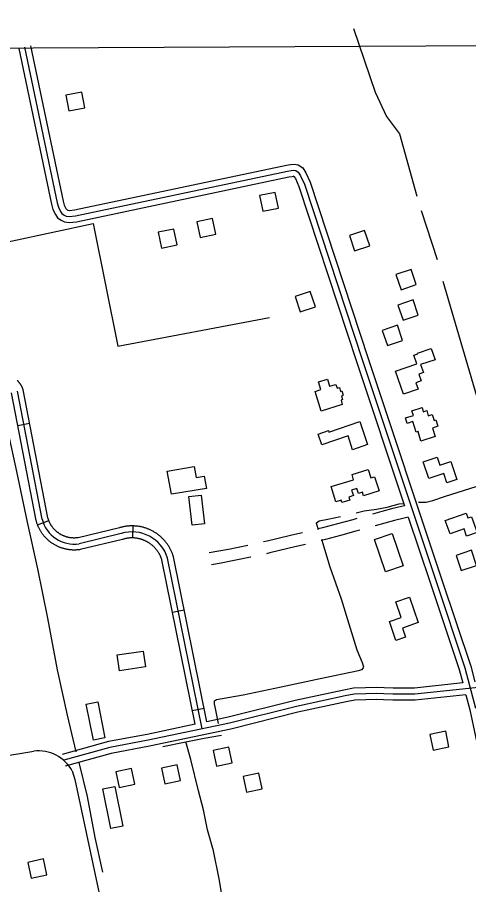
# Model space of a CAD drawing. Extents: x 3445503 to 3483459, y 540493 to 566012.
# Drawn here: x 3466160 to 3467285, y 562067 to 564229 of the extents above; entities that cross this region are included whole.
import ezdxf

# ---------------------------------------------------------------- set-up
doc = ezdxf.new("R2010")
doc.units = 0
for name, color, linetype in [('V-BLDG-OTLN', 7, 'Continuous'), ('V-GRID-FRAM', 7, 'Continuous'), ('V-ROAD-CNTR', 7, 'Continuous'), ('V-TOPO-SHOR', 7, 'Continuous')]:
    doc.layers.add(name, color=color, linetype=linetype)

msp = doc.modelspace()

# ---------------------------------------------------------------- linework, layer by layer
at = {"layer": 'V-BLDG-OTLN'}
for points in [[(3466280.6, 564035.5), (3466288.1, 563996.2), (3466327.4, 564003.7), (3466319.9, 564043)], [(3466802.5, 563792.9), (3466763.3, 563784.9), (3466771.3, 563745.7), (3466810.5, 563753.7)], [(3466646.2, 563727.8), (3466607, 563719.7), (3466615, 563680.5), (3466654.2, 563688.6)], [(3466549.7, 563701.3), (3466510.5, 563693.3), (3466518.5, 563654.1), (3466557.7, 563662.1)], [(3466987.3, 563685), (3467000.1, 563647.1), (3467038, 563659.9), (3467025.2, 563697.8)], [(3467103.4, 563588.2), (3467116.2, 563550.3), (3467154.1, 563563.1), (3467141.3, 563601)], [(3466902.6, 563507.9), (3466889.8, 563545.8), (3466851.9, 563533.1), (3466864.7, 563495.2)], [(3467108.4, 563511.8), (3467121.2, 563473.9), (3467159.1, 563486.7), (3467146.3, 563524.6)], [(3467069.3, 563448.8), (3467082.1, 563410.9), (3467120, 563423.7), (3467107.2, 563461.6)], [(3467121.9, 563289.5), (3467102.1, 563346.9), (3467155.6, 563365.4), (3467148.2, 563386.8), (3467157.8, 563390), (3467157, 563392.3), (3467191, 563404), (3467200.7, 563375.8), (3467164.9, 563363.5), (3467171.7, 563343.7), (3467160.6, 563339.9), (3467166.5, 563322.7), (3467153.2, 563318.1), (3467158.5, 563302.6)], [(3466969.6, 563263.9), (3466916.8, 563247.6), (3466901.7, 563296.6), (3466916.3, 563301.1), (3466910.3, 563320.7), (3466932.5, 563327.5), (3466938, 563309.5), (3466953.6, 563314.3), (3466956.6, 563304.5), (3466962.2, 563306.2), (3466965.1, 563296.7), (3466968.3, 563297.7), (3466971.6, 563286.9), (3466967.6, 563285.7), (3466970.5, 563276.2), (3466966.5, 563274.9)], [(3467194.5, 563205.2), (3467201.1, 563183.9), (3467165.7, 563173), (3467158.4, 563196.7), (3467153.5, 563195.2), (3467145.4, 563221.4), (3467131.2, 563217), (3467127, 563230.7), (3467146.7, 563236.8), (3467143.1, 563248.5), (3467168.3, 563256.3), (3467171.4, 563246), (3467180, 563248.7), (3467183.9, 563235.9), (3467193.9, 563239), (3467198.4, 563224.3), (3467202.6, 563225.6), (3467207.5, 563209.8)], [(3466936.3, 563195.4), (3467013.1, 563221.5), (3467032.6, 563164.1), (3466995.4, 563151.4), (3466983.9, 563185.5), (3466918.2, 563163.2), (3466909.1, 563190), (3466935, 563198.8)], [(3467240.4, 563121.6), (3467255.1, 563077), (3467229.9, 563068.6), (3467222.3, 563091.7), (3467185.1, 563079.4), (3467171.3, 563121.3), (3467206.1, 563132.8), (3467212.8, 563112.5)], [(3466533.2, 563097.9), (3466600.4, 563109.1), (3466604.9, 563082.2), (3466625.6, 563085.6), (3466630.8, 563054.8), (3466543.6, 563040.3)], [(3466994.3, 563089.1), (3467034, 563102.3), (3467041, 563081.2), (3467049.6, 563084.1), (3467061.2, 563049), (3467022.8, 563036.3), (3467019.8, 563045.1), (3467010, 563041.8), (3467005.7, 563054.7), (3466992.9, 563050.4), (3466997.3, 563037), (3466986, 563033.3), (3466988.4, 563025.5), (3466968.4, 563019.3), (3466966.5, 563025.6), (3466953.4, 563021.7), (3466942, 563059.7), (3466997.9, 563076.4)], [(3466595.6, 562963), (3466586.7, 563034.5), (3466617.4, 563038.3), (3466626.3, 562966.8)], [(3467225.9, 562975.1), (3467278.4, 562993.3), (3467282.7, 562981.1), (3467291.7, 562984.2), (3467305.5, 562944.7), (3467279.5, 562935.7), (3467273.1, 562954), (3467238.2, 562941.8)], [(3467094, 562942.2), (3467121.1, 562861.9), (3467077, 562847), (3467049.8, 562927.7)], [(3467253.5, 562887.8), (3467266.3, 562849.9), (3467304.2, 562862.8), (3467291.4, 562900.6)], [(3467136.9, 562783.6), (3467158.7, 562720.2), (3467119.3, 562706.6), (3467127.1, 562684.1), (3467103.3, 562675.9), (3467087.2, 562722.8), (3467116.7, 562733), (3467103.1, 562772.4)], [(3466408.5, 562639.7), (3466473, 562649.3), (3466478.9, 562609.8), (3466414.3, 562600.2)], [(3466360.3, 562522.9), (3466377.7, 562432.9), (3466349, 562427.3), (3466331.5, 562517.3)], [(3467235.5, 562410.4), (3467227.3, 562449.5), (3467188.1, 562441.3), (3467196.4, 562402.1)], [(3466686.5, 562409.9), (3466647.4, 562401.7), (3466655.6, 562362.6), (3466694.8, 562370.8)], [(3466444.1, 562356.5), (3466405, 562348.3), (3466413.2, 562309.2), (3466452.4, 562317.4)], [(3466558.3, 562365.5), (3466519.2, 562357.2), (3466527.4, 562318.1), (3466566.6, 562326.3)], [(3466761.4, 562345.1), (3466722.3, 562336.9), (3466730.5, 562297.7), (3466769.7, 562305.9)], [(3466392.2, 562206.6), (3466372.3, 562305.8), (3466402.2, 562311.8), (3466422.1, 562212.6)], [(3466233.3, 562091.7), (3466225, 562130.9), (3466185.9, 562122.5), (3466194.2, 562083.4)]]:
    msp.add_lwpolyline(points, close=True, dxfattribs=at)
at = {"layer": 'V-GRID-FRAM'}
msp.add_lwpolyline([(3449565.1, 564068.2), (3481202, 564229.3), (3481302.5, 546046.4), (3449649.7, 545885.3), (3449565.1, 564068.2)], dxfattribs=at)
at = {"layer": 'V-ROAD-CNTR'}
for p, q in [((3466160.7, 563211.8), (3466190.1, 563217.5)), ((3466209.8, 562964.1), (3466237.8, 562974.9)), ((3466447.4, 562931.4), (3466448.2, 562961.3)), ((3466546.1, 562746.3), (3466575.5, 562752.2)), ((3466595.6, 562501.2), (3466625, 562507.2))]:
    msp.add_line(p, q, dxfattribs=at)
for points in [[(3466163, 564151.8), (3466244.4, 563763.7), (3466248, 563750.3), (3466254.5, 563737.7), (3466259.7, 563729.8), (3466268.6, 563723.5), (3466276.8, 563719.4), (3466288.8, 563717.8), (3466306.6, 563719.6), (3466835.9, 563831.3), (3466844.3, 563832.7), (3466848.5, 563833.2), (3466848.1, 563833.3), (3466849.1, 563832.6), (3466852.6, 563827.3), (3466861.3, 563807.7), (3467005.7, 563369.1), (3467124.7, 563011.3)], [(3466177.7, 564154.9), (3466258.9, 563767.2), (3466262, 563755.8), (3466267.5, 563745.3), (3466270.7, 563740.4), (3466276.3, 563736.4), (3466281.3, 563733.9), (3466289.1, 563732.9), (3466304.2, 563734.4), (3466833.2, 563846.1), (3466842.3, 563847.6), (3466849.1, 563848.3), (3466853.9, 563847.4), (3466859.9, 563843.4), (3466865.8, 563834.5), (3466875.3, 563813.1), (3467019.9, 563373.8), (3467202.6, 562824.9), (3467275.3, 562607.4), (3467302, 562506.6)], [(3466192.4, 564157.9), (3466273.5, 563770.7), (3466276.1, 563761.3), (3466280.5, 563752.8), (3466281.7, 563750.9), (3466284, 563749.3), (3466285.7, 563748.5), (3466289.3, 563748), (3466301.9, 563749.3), (3466830.4, 563860.8), (3466840.3, 563862.4), (3466849.6, 563863.5), (3466859.7, 563861.6), (3466870.8, 563854.1), (3466879, 563841.7), (3466889.3, 563818.5), (3467034.1, 563378.6), (3467216.8, 562829.6), (3467289.7, 562611.7), (3467300, 562572.9)], [(3466161.4, 563321.9), (3466160.7, 563322.7), (3466160, 563323.4), (3466159.2, 563324.1)], [(3466302, 562931.1), (3466300.8, 562931.1), (3466299.6, 562931.1), (3466298.4, 562931.2), (3466297.2, 562931.2), (3466296, 562931.3), (3466294.9, 562931.4), (3466293.7, 562931.6), (3466292.5, 562931.7), (3466291.3, 562931.9), (3466290.1, 562932), (3466289, 562932.3), (3466287.8, 562932.5), (3466286.6, 562932.7), (3466285.5, 562933), (3466284.3, 562933.3), (3466283.2, 562933.6), (3466282.1, 562933.9), (3466280.9, 562934.3), (3466279.8, 562934.6), (3466278.7, 562935), (3466277.6, 562935.4), (3466276.4, 562935.9), (3466275.3, 562936.3), (3466274.3, 562936.8), (3466273.2, 562937.2), (3466272.1, 562937.8), (3466271, 562938.3), (3466270, 562938.8), (3466268.9, 562939.4), (3466267.9, 562940), (3466266.9, 562940.5), (3466265.8, 562941.1), (3466264.8, 562941.8), (3466263.8, 562942.4), (3466262.8, 562943.1), (3466261.9, 562943.8), (3466260.9, 562944.5), (3466260, 562945.2), (3466259.1, 562945.9), (3466258.1, 562946.7), (3466257.2, 562947.4), (3466256.3, 562948.2), (3466255.4, 562949), (3466254.6, 562949.8), (3466253.7, 562950.6), (3466252.8, 562951.5), (3466252, 562952.3), (3466251.3, 562953.2), (3466250.4, 562954.1), (3466249.7, 562955), (3466248.9, 562955.9), (3466248.2, 562956.8), (3466247.4, 562957.8), (3466246.7, 562958.7), (3466246, 562959.6), (3466245.3, 562960.6), (3466244.7, 562961.6), (3466244, 562962.6), (3466243.4, 562963.6), (3466242.8, 562964.6), (3466242.2, 562965.6), (3466241.6, 562966.7), (3466241.1, 562967.7), (3466240.5, 562968.8), (3466240, 562969.8), (3466239.5, 562970.9), (3466239, 562972), (3466238.5, 562973.1), (3466238.1, 562974.2), (3466237.7, 562975.3), (3466237.3, 562976.4), (3466236.9, 562977.6), (3466236.5, 562978.7), (3466236.2, 562979.8), (3466235.8, 562980.9), (3466235.8, 562981.2), (3466174, 563301), (3466173.3, 563303), (3466172.9, 563304), (3466172.5, 563304.9), (3466172.1, 563305.9), (3466171.6, 563306.8), (3466171.2, 563307.7), (3466170.8, 563308.6), (3466170.3, 563309.5), (3466169.8, 563310.4), (3466169.3, 563311.3), (3466168.8, 563312.2), (3466168.3, 563313), (3466167.7, 563313.9), (3466167.1, 563314.8), (3466166.5, 563315.6), (3466166, 563316.4), (3466165.3, 563317.2), (3466164.7, 563318.1), (3466164.1, 563318.9), (3466163.4, 563319.6), (3466162.8, 563320.4), (3466162.1, 563321.2), (3466161.4, 563321.9)], [(3466302.2, 562901.1), (3466300.5, 562901.1), (3466298.8, 562901.1), (3466297.1, 562901.2), (3466295.4, 562901.3), (3466293.6, 562901.4), (3466291.9, 562901.6), (3466290.3, 562901.7), (3466288.6, 562901.9), (3466286.9, 562902.2), (3466285.2, 562902.5), (3466283.5, 562902.8), (3466281.8, 562903.1), (3466280.1, 562903.4), (3466278.5, 562903.8), (3466276.8, 562904.2), (3466275.2, 562904.7), (3466273.5, 562905.2), (3466271.9, 562905.7), (3466270.3, 562906.2), (3466268.6, 562906.7), (3466267, 562907.3), (3466265.4, 562907.9), (3466263.9, 562908.6), (3466262.3, 562909.2), (3466260.7, 562910), (3466259.2, 562910.7), (3466257.6, 562911.4), (3466256.1, 562912.2), (3466254.6, 562913), (3466253.1, 562913.8), (3466251.6, 562914.7), (3466250.1, 562915.6), (3466248.7, 562916.5), (3466247.3, 562917.4), (3466245.9, 562918.3), (3466244.4, 562919.4), (3466243.1, 562920.3), (3466241.7, 562921.4), (3466240.3, 562922.4), (3466239, 562923.5), (3466237.7, 562924.6), (3466236.4, 562925.7), (3466235.2, 562926.9), (3466233.9, 562928.1), (3466232.7, 562929.2), (3466231.5, 562930.4), (3466230.3, 562931.7), (3466229.1, 562932.9), (3466228, 562934.2), (3466226.8, 562935.5), (3466225.7, 562936.8), (3466224.7, 562938.1), (3466223.6, 562939.4), (3466222.6, 562940.8), (3466221.6, 562942.2), (3466220.6, 562943.6), (3466219.7, 562945), (3466218.7, 562946.5), (3466217.8, 562947.9), (3466216.9, 562949.4), (3466216.1, 562950.9), (3466215.2, 562952.4), (3466214.5, 562953.9), (3466213.7, 562955.4), (3466212.9, 562956.9), (3466212.2, 562958.5), (3466211.5, 562960.1), (3466210.8, 562961.6), (3466210.2, 562963.2), (3466209.6, 562964.8), (3466209, 562966.4), (3466208.4, 562968), (3466207.9, 562969.7), (3466207.4, 562971.3), (3466206.9, 562972.9), (3466206.5, 562974.5), (3466145, 563292.8)], [(3466221.1, 562977.9), (3466159.5, 563296.9)], [(3467124.6, 563011.6), (3467116.9, 563009.7), (3467092.5, 563003.5), (3467068.1, 562997.2), (3467044.5, 562990.7)], [(3467006, 562979.8), (3466995.6, 562976.7), (3466957.9, 562966.7), (3466920, 562956.8), (3466909.4, 562954.1)], [(3467134.1, 562983), (3467124.1, 562980.6), (3467100, 562974.5), (3467075.8, 562968.2), (3467051.8, 562961.6), (3467051.6, 562961.6)], [(3467134.1, 562983), (3467188.3, 562820.1), (3467261, 562603.1), (3467269.8, 562569.7)], [(3466631.9, 562473), (3466548.7, 562884.6), (3466548, 562887.1), (3466547.3, 562888.9), (3466546.7, 562890.6), (3466546.1, 562892.4), (3466545.4, 562894.2), (3466544.6, 562895.8), (3466543.9, 562897.6), (3466543.1, 562899.3), (3466542.3, 562901), (3466541.4, 562902.7), (3466540.6, 562904.3), (3466539.7, 562906), (3466538.7, 562907.7), (3466537.8, 562909.3), (3466536.8, 562910.9), (3466535.8, 562912.4), (3466534.7, 562914), (3466533.7, 562915.6), (3466532.5, 562917.1), (3466531.4, 562918.6), (3466530.3, 562920.1), (3466529.1, 562921.6), (3466527.9, 562923), (3466526.7, 562924.5), (3466525.4, 562925.9), (3466524.1, 562927.3), (3466522.9, 562928.6), (3466521.5, 562930), (3466520.1, 562931.3), (3466518.8, 562932.6), (3466517.4, 562933.8), (3466516, 562935.1), (3466514.5, 562936.3), (3466513.1, 562937.5), (3466511.6, 562938.7), (3466510.1, 562939.8), (3466508.6, 562940.9), (3466507.1, 562942), (3466505.5, 562943.1), (3466503.9, 562944.1), (3466502.3, 562945.1), (3466500.8, 562946.1), (3466499.2, 562947), (3466497.5, 562948), (3466495.8, 562948.9), (3466494.2, 562949.7), (3466492.4, 562950.6), (3466490.8, 562951.4), (3466489.1, 562952.2), (3466487.3, 562952.9), (3466485.6, 562953.6), (3466483.8, 562954.3), (3466482, 562955), (3466480.3, 562955.6), (3466478.5, 562956.2), (3466476.7, 562956.7), (3466474.9, 562957.3), (3466473.1, 562957.8), (3466471.2, 562958.3), (3466469.4, 562958.7), (3466467.6, 562959.1), (3466465.7, 562959.5), (3466463.9, 562959.8), (3466462, 562960.1), (3466460.2, 562960.4), (3466458.3, 562960.6), (3466456.4, 562960.8), (3466454.5, 562961), (3466452.6, 562961.1), (3466450.8, 562961.3), (3466448.9, 562961.3), (3466447, 562961.4), (3466445.1, 562961.4), (3466443.2, 562961.4), (3466441.3, 562961.3), (3466439.5, 562961.2), (3466437.6, 562961.1), (3466435.7, 562961), (3466433.8, 562960.8), (3466432, 562960.6), (3466430.1, 562960.3), (3466428.3, 562960), (3466426.4, 562959.7), (3466424.5, 562959.3), (3466422.7, 562959), (3466420.8, 562958.6), (3466419, 562958.1), (3466417.2, 562957.6), (3466415.4, 562957.1), (3466414.2, 562956.8), (3466310.8, 562931.8), (3466310.2, 562931.7), (3466309.1, 562931.6), (3466307.9, 562931.4), (3466306.7, 562931.3), (3466305.5, 562931.2), (3466304.3, 562931.2), (3466303.1, 562931.1), (3466302, 562931.1)], [(3466418.1, 562942.3), (3466313.6, 562917)], [(3466870.6, 562944.4), (3466844.1, 562938), (3466806, 562929), (3466782.1, 562923.3), (3466773.3, 562921.3)], [(3467013.1, 562950.6), (3467003.6, 562947.9), (3466965.5, 562937.7), (3466927.5, 562927.8), (3466916.5, 562925)], [(3466602.5, 562466.8), (3466519.7, 562877.1), (3466519.5, 562877.7), (3466519, 562879), (3466518.6, 562880.3), (3466518.1, 562881.6), (3466517.6, 562882.8), (3466517, 562884.1), (3466516.5, 562885.4), (3466516, 562886.5), (3466515.4, 562887.8), (3466514.7, 562889), (3466514.1, 562890.2), (3466513.5, 562891.4), (3466512.8, 562892.6), (3466512.1, 562893.7), (3466511.4, 562894.9), (3466510.6, 562896.1), (3466509.9, 562897.2), (3466509.1, 562898.3), (3466508.3, 562899.4), (3466507.5, 562900.5), (3466506.7, 562901.6), (3466505.8, 562902.6), (3466505, 562903.7), (3466504.1, 562904.7), (3466503.2, 562905.7), (3466502.3, 562906.7), (3466501.3, 562907.7), (3466500.4, 562908.7), (3466499.4, 562909.6), (3466498.4, 562910.6), (3466497.4, 562911.5), (3466496.4, 562912.4), (3466495.4, 562913.3), (3466494.3, 562914.1), (3466493.2, 562915), (3466492.2, 562915.8), (3466491, 562916.6), (3466489.9, 562917.4), (3466488.8, 562918.2), (3466487.7, 562918.9), (3466486.5, 562919.6), (3466485.4, 562920.3), (3466484.2, 562921.1), (3466483, 562921.7), (3466481.8, 562922.4), (3466480.6, 562923), (3466479.4, 562923.6), (3466478.2, 562924.2), (3466476.9, 562924.7), (3466475.7, 562925.3), (3466474.4, 562925.8), (3466473.2, 562926.3), (3466471.9, 562926.7), (3466470.5, 562927.2), (3466469.3, 562927.6), (3466468, 562928), (3466466.7, 562928.4), (3466465.4, 562928.8), (3466464.1, 562929.1), (3466462.7, 562929.4), (3466461.4, 562929.7), (3466460.1, 562930), (3466458.8, 562930.2), (3466457.4, 562930.5), (3466456, 562930.7), (3466454.7, 562930.8), (3466453.3, 562931), (3466452, 562931.1), (3466450.6, 562931.2), (3466449.3, 562931.3), (3466447.9, 562931.3), (3466446.5, 562931.4), (3466445.2, 562931.4), (3466443.8, 562931.4), (3466442.5, 562931.3), (3466441.1, 562931.3), (3466439.7, 562931.2), (3466438.4, 562931.1), (3466437.1, 562930.9), (3466435.7, 562930.8), (3466434.3, 562930.6), (3466433, 562930.4), (3466431.7, 562930.2), (3466430.3, 562929.9), (3466429, 562929.6), (3466427.7, 562929.4), (3466426.4, 562929), (3466425, 562928.7), (3466423.7, 562928.3), (3466422, 562927.8), (3466316.5, 562902.3), (3466314.1, 562901.9), (3466312.4, 562901.7), (3466310.8, 562901.6), (3466309.1, 562901.4), (3466307.3, 562901.3), (3466305.6, 562901.2), (3466303.9, 562901.1), (3466302.2, 562901.1)], [(3466877.6, 562915.3), (3466851.2, 562908.8), (3466812.9, 562899.8), (3466788.9, 562894.1), (3466780.4, 562892.1)], [(3466734.2, 562912.6), (3466710.3, 562907.6), (3466686.3, 562902.8), (3466662.2, 562898.2), (3466638, 562893.8)], [(3466620.2, 562455.2), (3466534.2, 562880.8)], [(3466741.3, 562883.5), (3466740.6, 562883.3), (3466716.3, 562878.2), (3466692, 562873.4), (3466667.7, 562868.7), (3466643.4, 562864.3)], [(3467506, 562579.5), (3467150.2, 562542), (3467122.9, 562541.6), (3467095.7, 562542.1), (3467073, 562542.7), (3467054, 562543.8), (3467027.9, 562542.7), (3466999, 562541.8), (3466976.4, 562537.5), (3466855.5, 562511.2), (3466688.5, 562469.6), (3466485.8, 562426.8), (3466390, 562408.8), (3466275.1, 562377.1)], [(3467269.8, 562569.7), (3467149.3, 562557), (3467123, 562556.6), (3467096, 562557.1), (3467073.6, 562557.7), (3467054.1, 562558.8), (3467027.4, 562557.7), (3466997.4, 562556.7), (3466973.4, 562552.2), (3466852.1, 562525.8), (3466685.1, 562484.2), (3466631.9, 562473)], [(3467277.6, 562540.4), (3467151.1, 562527), (3467122.9, 562526.6), (3467095.3, 562527.1), (3467072.4, 562527.7), (3467053.9, 562528.8), (3467028.5, 562527.7), (3467000.6, 562526.8), (3466979.4, 562522.8), (3466858.9, 562496.6), (3466691.9, 562455), (3466488.7, 562412.1), (3466393.3, 562394.2), (3466279.1, 562362.6)], [(3467277.6, 562540.4), (3467287.4, 562503.1), (3467344.3, 562236.5), (3467380.1, 562065.3), (3467412, 561892.8), (3467441.5, 561740.5), (3467460, 561662.1), (3467468.6, 561627.9), (3467484.8, 561585.8), (3467508.2, 561533.1), (3467675.9, 561239.7), (3467687.4, 561229.4), (3467703.7, 561222.5), (3467717.8, 561218.3), (3467729.5, 561217.6), (3467748.3, 561219.4), (3467757.8, 561221.3), (3467768.4, 561225.3), (3467855.1, 561267.4), (3467865.8, 561270.1), (3467872.2, 561269.9), (3467882.1, 561269), (3467887.3, 561267.3), (3467926.9, 561233.4)], [(3466602.5, 562466.8), (3466482.9, 562441.5), (3466386.6, 562423.5), (3466271.1, 562391.5)], [(3465070.6, 562214.2), (3465220.2, 562235.4), (3465610.8, 562302.6), (3466200.5, 562399.7)], [(3466296.3, 562350.4), (3466303.2, 562329.2), (3466466.5, 561562), (3466621.2, 560841.7), (3466678.3, 560578.3), (3466722.8, 560364.5), (3466893.1, 559567.2), (3467114.3, 558548.9), (3467332.3, 557522.6), (3467749.1, 555588.5)]]:
    msp.add_lwpolyline(points, dxfattribs=at)
for centre, radius, start, end in [((3466301.4, 562999.1), 83, 194.8092, 278.4833), ((3466445.4, 562853.4), 92.9, 17.1408, 107.0832), ((3466212.8, 562305.8), 94.7, 28.1001, 97.4472)]:
    msp.add_arc(centre, radius, start, end, dxfattribs=at)
at = {"layer": 'V-TOPO-SHOR'}
for p, q in [((3467166.5, 563747.7), (3467206.1, 563625.2)), ((3467220.5, 563571.2), (3467339.4, 563164.2))]:
    msp.add_line(p, q, dxfattribs=at)
for points in [[(3466997.2, 564201.5), (3467051.2, 564043), (3467080, 563981.8), (3467112.5, 563938.6), (3467155.7, 563783.7)], [(3466046.4, 563650.4), (3466348.9, 563715.3), (3466410.1, 563409.1), (3466788.3, 563481.2)], [(3466306.5, 562397.7), (3466284.8, 562489.6), (3466259.4, 562602.7), (3466235.7, 562731.4), (3466210.5, 562854.3), (3466185.1, 562970.3), (3466158.5, 563097.1), (3466131.8, 563219), (3466111.5, 563310.5)], [(3467159.5, 563020.4), (3467178.6, 563020.9), (3467195.4, 563024.9), (3467224.7, 563034.3), (3467305.6, 563060.8)], [(3467004.4, 562993.7), (3467024, 562999.3), (3467054.8, 563003.1), (3467081.4, 563008.2), (3467111.1, 563016), (3467122.4, 563017.4)], [(3466910.3, 562951.8), (3466905.8, 562964.7), (3466905.1, 562969), (3466912.2, 562973.6), (3466933.7, 562978.3), (3466965.3, 562984.5)], [(3466661.2, 562469), (3466654.6, 562501.8), (3466651, 562517.8), (3466650.7, 562524.9), (3466655.8, 562528.3), (3466722.6, 562540.6), (3466817.1, 562560.3), (3466914.1, 562581.2), (3467009.8, 562600.9), (3467019.2, 562603.5), (3467023.2, 562609.3), (3467020.2, 562620.2), (3467007, 562651.2), (3466986.9, 562716.5), (3466967.5, 562778.4), (3466939, 562858.6), (3466918.5, 562927.5)], [(3466522.1, 562411.7), (3466579.9, 562423.4), (3466625.6, 562432.1), (3466668.6, 562439.7)], [(3466697.7, 561932), (3466682.7, 561999.2), (3466669.6, 562042.2), (3466662.8, 562081.7), (3466648.9, 562151.2), (3466633.3, 562203.7), (3466623.9, 562253.3), (3466610.9, 562300.6), (3466591.7, 562379.2), (3466579.9, 562423.4)], [(3466372.4, 562097.8), (3466353.5, 562184.8), (3466334.4, 562287), (3466313.5, 562371.6)]]:
    msp.add_lwpolyline(points, dxfattribs=at)

doc.saveas('drawing.dxf')
